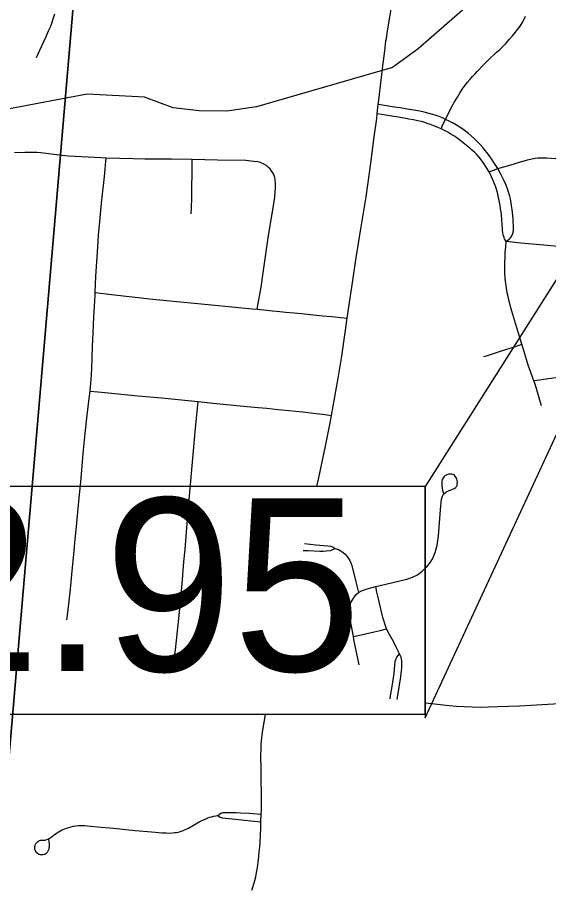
# Model space of a CAD drawing. Extents: x 0 to 34, y 0 to 22.
# Drawn here: x 5.646 to 6.077, y 16.318 to 17.023 of the extents above; entities that cross this region are included whole.
import ezdxf

# ---------------------------------------------------------------- set-up
doc = ezdxf.new("R2010")
doc.units = 0
for name, color, linetype in [('GM_X_City_Street', 7, 'Continuous'), ('GM_X_Corporation', 7, 'Continuous'), ('GM_X_County_Road', 7, 'Continuous'), ('GM_X_Minor_River', 7, 'Continuous'), ('SH_Text', 7, 'Continuous')]:
    doc.layers.add(name, color=color, linetype=linetype)

msp = doc.modelspace()

# ---------------------------------------------------------------- linework, layer by layer
at = {"layer": 'GM_X_City_Street'}
for points in [[(5.662, 16.99047), (5.66455, 16.99637), (5.66975, 17.00765), (5.67173, 17.01218), (5.67342, 17.01604), (5.67424, 17.01828), (5.67546, 17.02176), (5.67669, 17.02592)], [(5.98969, 16.93275), (5.99119, 16.9362), (5.99327, 16.94042), (5.99823, 16.95047), (6.00063, 16.95478), (6.00292, 16.95856), (6.00511, 16.96216), (6.00711, 16.96506), (6.00935, 16.9682), (6.01124, 16.9706), (6.01328, 16.97299), (6.01528, 16.97525), (6.01728, 16.97742), (6.01904, 16.97933), (6.02419, 16.98467), (6.02627, 16.98671), (6.02816, 16.98857), (6.03438, 16.99457), (6.03719, 16.99707), (6.0392, 16.99898), (6.04209, 17.00186), (6.04517, 17.00529), (6.04751, 17.00805), (6.0501, 17.01118), (6.05168, 17.01328), (6.05368, 17.01601), (6.05585, 17.01956), (6.05719, 17.02204), (6.05812, 17.02395)], [(6.04238, 16.84148), (6.04517, 16.84384), (6.04585, 16.84454), (6.04641, 16.84527), (6.04699, 16.84605), (6.04738, 16.84673), (6.04771, 16.84761), (6.04802, 16.84874), (6.04819, 16.84968), (6.04827, 16.85053), (6.0484, 16.85257), (6.0484, 16.85462), (6.04823, 16.85734), (6.04806, 16.8601), (6.04732, 16.86749), (6.04685, 16.87081), (6.04624, 16.87422), (6.04585, 16.87607), (6.0453, 16.87832), (6.04439, 16.88163), (6.04379, 16.88345), (6.04245, 16.88711), (6.04089, 16.89069), (6.03844, 16.89565), (6.03573, 16.90076), (6.03304, 16.9048), (6.03064, 16.90842), (6.02807, 16.91193), (6.02546, 16.91531), (6.02347, 16.91767), (6.02143, 16.92002), (6.01919, 16.92238), (6.01664, 16.92487), (6.01199, 16.92897), (6.00988, 16.9306), (6.00752, 16.93231), (6.00479, 16.9341), (6.0023, 16.93564), (5.99905, 16.93755), (5.99632, 16.93899), (5.99327, 16.94042), (5.99076, 16.94163), (5.98809, 16.94267), (5.985, 16.94375), (5.98194, 16.94472), (5.97898, 16.94554), (5.97602, 16.94625), (5.97248, 16.947), (5.96932, 16.94762), (5.96597, 16.94817), (5.96229, 16.94879), (5.9595, 16.94924), (5.95657, 16.94973), (5.95374, 16.95018), (5.94857, 16.951), (5.94584, 16.95145), (5.93886, 16.95262)], [(6.04238, 16.84148), (6.0412, 16.84378), (6.04046, 16.84554), (6.04008, 16.84704), (6.03986, 16.84808), (6.03952, 16.85128), (6.03915, 16.85556), (6.03854, 16.86307), (6.0383, 16.86556), (6.03794, 16.86794), (6.03752, 16.87072), (6.03675, 16.87484), (6.03603, 16.87832), (6.0353, 16.88135), (6.03409, 16.88546), (6.03256, 16.88955), (6.03054, 16.89406), (6.02856, 16.89799), (6.02612, 16.90182), (6.0243, 16.90472), (6.02245, 16.90739), (6.02029, 16.91015), (6.01863, 16.91198), (6.01677, 16.91381), (6.01449, 16.91586), (6.01307, 16.9171), (6.00909, 16.92041), (6.00595, 16.92291), (6.00245, 16.92547), (6.00015, 16.92702), (5.99769, 16.9285), (5.99506, 16.92999), (5.99246, 16.9314), (5.98969, 16.93275), (5.98696, 16.93397), (5.98379, 16.93531), (5.98106, 16.93636), (5.97855, 16.93722), (5.97647, 16.93788), (5.97384, 16.93862), (5.97087, 16.9393), (5.96747, 16.93997), (5.96339, 16.94068), (5.95968, 16.94134), (5.94484, 16.94387), (5.93798, 16.94504)], [(5.64415, 16.91361), (5.65247, 16.91399), (5.65539, 16.91398), (5.65862, 16.91397), (5.66207, 16.9138), (5.66554, 16.91352), (5.68017, 16.91173), (5.68785, 16.91105), (5.71427, 16.90948), (5.71829, 16.90927), (5.74041, 16.9087), (5.74961, 16.90847), (5.77127, 16.90839), (5.78797, 16.90822), (5.80852, 16.90774), (5.83148, 16.9073), (5.83369, 16.90716), (5.83566, 16.907), (5.83809, 16.90674), (5.83999, 16.90641)], [(5.68657, 16.5351), (5.68729, 16.54114), (5.68959, 16.56016), (5.69061, 16.57186), (5.69238, 16.59101), (5.69299, 16.59779), (5.69395, 16.6082), (5.69678, 16.63677), (5.69779, 16.64662), (5.69985, 16.67003), (5.70139, 16.6861), (5.70301, 16.70092), (5.70457, 16.71442), (5.70527, 16.72044), (5.70617, 16.72988), (5.70671, 16.73852), (5.70737, 16.7565), (5.70778, 16.76767), (5.70836, 16.78066), (5.70908, 16.79359), (5.70935, 16.79787), (5.70938, 16.80016), (5.70998, 16.81326), (5.71159, 16.83735), (5.71228, 16.84664), (5.71324, 16.85778), (5.71455, 16.87261), (5.71703, 16.89417), (5.71829, 16.90927)], [(5.78718, 16.86397), (5.78743, 16.86889), (5.78771, 16.877), (5.78784, 16.88574), (5.78795, 16.89629), (5.78796, 16.90373), (5.78797, 16.90822)], [(6.02856, 16.89799), (6.03573, 16.90076), (6.04553, 16.9035), (6.05329, 16.90567), (6.05978, 16.90773), (6.06319, 16.90853), (6.06586, 16.90894), (6.06813, 16.90918), (6.07064, 16.90935), (6.07275, 16.90943), (6.07526, 16.90926), (6.08264, 16.90878)], [(5.84077, 16.78669), (5.84203, 16.79428), (5.84274, 16.79856), (5.84384, 16.80464), (5.84539, 16.81441), (5.84993, 16.84642), (5.85332, 16.86725), (5.85511, 16.87759), (5.85555, 16.88531), (5.8555, 16.8888), (5.85542, 16.89127), (5.85502, 16.8933), (5.85454, 16.89495), (5.8539, 16.8964), (5.85293, 16.89795), (5.85202, 16.89916), (5.85119, 16.90028), (5.84998, 16.90154), (5.84853, 16.9028), (5.84678, 16.90386), (5.84504, 16.90474), (5.84247, 16.90575), (5.83999, 16.90641)], [(6.071, 16.70844), (6.06584, 16.72602), (6.06481, 16.72889), (6.0644, 16.73004), (6.06218, 16.73623), (6.0603, 16.74143), (6.05883, 16.74614), (6.05723, 16.75148), (6.05509, 16.75849), (6.05231, 16.76745), (6.05107, 16.77159), (6.04856, 16.77985), (6.047, 16.78518), (6.04572, 16.78989), (6.04455, 16.79447), (6.04398, 16.79715), (6.04334, 16.80012), (6.04269, 16.80378), (6.04213, 16.80762), (6.0417, 16.81153), (6.04134, 16.81598), (6.04126, 16.8199), (6.04133, 16.82437), (6.04155, 16.82878), (6.04176, 16.83286), (6.04206, 16.83709), (6.04238, 16.84148)], [(6.08736, 16.83712), (6.07602, 16.83822), (6.05441, 16.84032), (6.04238, 16.84148)], [(5.70938, 16.80016), (5.72269, 16.79856), (5.75616, 16.79496), (5.80377, 16.79036), (5.83654, 16.78712), (5.84077, 16.78669), (5.846, 16.78615), (5.85323, 16.78541), (5.85906, 16.78486), (5.86396, 16.78439), (5.87075, 16.78374), (5.87666, 16.78318), (5.88623, 16.78223), (5.89356, 16.78151), (5.90129, 16.78074), (5.90846, 16.78003), (5.91371, 16.77952)], [(6.02431, 16.74839), (6.0272, 16.74924), (6.0395, 16.75324), (6.04917, 16.75632), (6.05509, 16.75849)], [(6.06481, 16.72889), (6.06973, 16.72963), (6.07269, 16.73008), (6.08309, 16.73147)], [(5.70527, 16.72044), (5.71448, 16.71959), (5.74399, 16.7167), (5.76319, 16.71496), (5.79285, 16.71208), (5.80501, 16.7108), (5.82956, 16.70835), (5.84146, 16.70718), (5.84852, 16.70653), (5.85774, 16.70561), (5.86643, 16.70476), (5.8776, 16.70352), (5.88603, 16.70267), (5.89355, 16.70169), (5.8974, 16.7011), (5.90081, 16.70058)], [(5.77401, 16.50708), (5.77447, 16.51107), (5.77591, 16.52358), (5.77769, 16.54142), (5.77995, 16.56427), (5.78142, 16.5822), (5.78224, 16.5921), (5.78375, 16.60972), (5.78469, 16.62265), (5.78551, 16.63256), (5.78848, 16.66592), (5.79043, 16.68757), (5.79183, 16.70116), (5.79285, 16.71208)], [(5.93682, 16.56211), (5.945, 16.56418), (5.96195, 16.56806), (5.96664, 16.56971), (5.9705, 16.57169), (5.97449, 16.57465), (5.97808, 16.57807), (5.98115, 16.58197), (5.98333, 16.58572), (5.98493, 16.58976), (5.98645, 16.59576), (5.9875, 16.60315), (5.98917, 16.62426), (5.99007, 16.63291), (5.9908, 16.63527), (5.99178, 16.63685), (5.99359, 16.63854), (5.9963, 16.64005), (5.99856, 16.64089), (6.00035, 16.64169), (6.00156, 16.64233), (6.00204, 16.6428), (6.00243, 16.64338), (6.00269, 16.64413), (6.00286, 16.64529), (6.00289, 16.64663), (6.00268, 16.64795), (6.00245, 16.6491), (6.00214, 16.64994), (6.00176, 16.65081), (6.00119, 16.65158), (6.00034, 16.65251), (5.99953, 16.65299), (5.9983, 16.65325), (5.99701, 16.65329), (5.99567, 16.6531), (5.99449, 16.65275), (5.99284, 16.65192), (5.99209, 16.65125), (5.99156, 16.6506), (5.99072, 16.64894), (5.99039, 16.64755), (5.99023, 16.64649), (5.99026, 16.64507), (5.99029, 16.64362), (5.99053, 16.64181), (5.9909, 16.64007), (5.99172, 16.63741)], [(5.87794, 16.59146), (5.88189, 16.59125), (5.89142, 16.59074), (5.89405, 16.59081), (5.8967, 16.59103), (5.89999, 16.59147), (5.90189, 16.59211), (5.90388, 16.59309)], [(5.87918, 16.59692), (5.88357, 16.59649), (5.88814, 16.59605), (5.89787, 16.59519), (5.90045, 16.59476), (5.90237, 16.59411), (5.90388, 16.59309)], [(5.90388, 16.59309), (5.90664, 16.59206), (5.90917, 16.59064), (5.91164, 16.58875), (5.91373, 16.58644), (5.91568, 16.58325), (5.91727, 16.57921), (5.92071, 16.56589), (5.92292, 16.55737)], [(5.91872, 16.52171), (5.91664, 16.53286), (5.9154, 16.53831), (5.91516, 16.54202), (5.91557, 16.54572), (5.91645, 16.5487), (5.91787, 16.55146), (5.92077, 16.55549), (5.92292, 16.55737)], [(5.92292, 16.55737), (5.92525, 16.55871), (5.92994, 16.56037), (5.93682, 16.56211)], [(5.9456, 16.52799), (5.94493, 16.52947), (5.94259, 16.53715), (5.93897, 16.5522), (5.93779, 16.55765), (5.93682, 16.56211)], [(5.91872, 16.52171), (5.92505, 16.52308), (5.93549, 16.52551), (5.94035, 16.52668), (5.9456, 16.52799)], [(5.95598, 16.50769), (5.95365, 16.51264), (5.95118, 16.51757), (5.94785, 16.5234), (5.9456, 16.52799)], [(5.92335, 16.49873), (5.91914, 16.51942), (5.91872, 16.52171)], [(5.94836, 16.47128), (5.94879, 16.4738), (5.95011, 16.48136), (5.95161, 16.49186), (5.95244, 16.5018), (5.95386, 16.50493), (5.95598, 16.50769)], [(5.9541, 16.4706), (5.95439, 16.47242), (5.95703, 16.48895), (5.95778, 16.49635), (5.95781, 16.50191), (5.95739, 16.50492), (5.95598, 16.50769)], [(5.80891, 16.3768), (5.8102, 16.37786), (5.81131, 16.3786), (5.81201, 16.37889), (5.81262, 16.37906), (5.81349, 16.37914), (5.81458, 16.37918), (5.82091, 16.37918), (5.82389, 16.37914), (5.82716, 16.37901), (5.83422, 16.3786), (5.84403, 16.37781)], [(5.67152, 16.35748), (5.67182, 16.35567), (5.67207, 16.35395), (5.67214, 16.35238), (5.6721, 16.35131), (5.67202, 16.35057), (5.67185, 16.34967), (5.67165, 16.34889), (5.6712, 16.34782), (5.67045, 16.34679), (5.66971, 16.34601), (5.66865, 16.34535), (5.66737, 16.34498), (5.66672, 16.3449), (5.66594, 16.3449), (5.66515, 16.34498), (5.66446, 16.34515), (5.66384, 16.34535), (5.66327, 16.34564), (5.66265, 16.34605), (5.66171, 16.34696), (5.66138, 16.34749), (5.66105, 16.34819), (5.66067, 16.34934), (5.66055, 16.34996), (5.66051, 16.3507), (5.66055, 16.35164), (5.66072, 16.35246), (5.66108, 16.35349), (5.66148, 16.3542), (5.66191, 16.35477), (5.66244, 16.35534), (5.66314, 16.35587), (5.6638, 16.35625), (5.66446, 16.35649), (5.6652, 16.3567), (5.66594, 16.35678), (5.66783, 16.35678), (5.66902, 16.35691), (5.67037, 16.35727), (5.6712, 16.35764), (5.67223, 16.35818), (5.67296, 16.35863), (5.67362, 16.35912), (5.67535, 16.36048), (5.67633, 16.36126), (5.67728, 16.362), (5.67856, 16.36286), (5.68037, 16.36397), (5.68164, 16.36467), (5.68312, 16.36533), (5.68476, 16.36603), (5.68624, 16.36661), (5.68809, 16.36718), (5.69002, 16.36771), (5.69195, 16.36812), (5.69384, 16.36841), (5.69606, 16.36857), (5.69812, 16.36866), (5.70091, 16.36862), (5.70328, 16.36849), (5.71434, 16.36747), (5.7242, 16.36648), (5.74179, 16.36475), (5.75498, 16.36348), (5.76363, 16.36282), (5.76705, 16.36266), (5.77013, 16.36262), (5.77198, 16.3627), (5.77387, 16.3629), (5.7753, 16.36311), (5.77658, 16.36336), (5.77785, 16.36368), (5.77904, 16.36406), (5.78024, 16.36447), (5.78172, 16.36508), (5.78328, 16.36578), (5.78505, 16.36664), (5.79434, 16.37191), (5.79577, 16.37264), (5.79717, 16.3733), (5.79904, 16.37417), (5.80063, 16.37483), (5.80209, 16.37532), (5.80371, 16.37581), (5.80537, 16.37622), (5.80712, 16.37655), (5.80891, 16.3768)], [(5.80891, 16.3768), (5.81004, 16.37601), (5.81086, 16.37552), (5.81152, 16.37524), (5.81229, 16.37503), (5.82053, 16.37417), (5.83057, 16.37305), (5.83566, 16.37248), (5.84378, 16.37156)]]:
    msp.add_lwpolyline(points, dxfattribs=at)
at = {"layer": 'GM_X_Corporation'}
for points in [[(5.70874, 17.23111), (5.62189, 16.22039), (4.73502, 16.3081), (4.61629, 16.31887), (4.7096, 17.33101)], [(6.71605, 17.12273), (6.63404, 16.12897), (5.72435, 16.21065), (5.62189, 16.22039), (5.70874, 17.23111)]]:
    msp.add_lwpolyline(points, close=True, dxfattribs=at)
at = {"layer": 'GM_X_County_Road'}
for points in [[(5.94537, 17.00603), (5.94624, 17.01201), (5.94809, 17.02328), (5.94968, 17.03283), (5.95064, 17.03762), (5.95196, 17.04427), (5.95336, 17.05118), (5.95413, 17.05504), (5.95512, 17.05882), (5.95632, 17.06343), (5.95767, 17.06827), (5.96044, 17.07732)], [(5.93798, 16.94504), (5.93886, 16.95262), (5.93926, 16.95604), (5.94123, 16.97224), (5.94256, 16.98372), (5.94404, 16.99604), (5.94508, 17.00403), (5.94537, 17.00603)], [(5.91371, 16.77952), (5.91481, 16.78682), (5.91834, 16.81005), (5.92077, 16.82679), (5.92261, 16.83844), (5.92483, 16.85193), (5.92891, 16.87772), (5.93309, 16.90697), (5.93426, 16.9159), (5.93563, 16.92637), (5.93753, 16.94125), (5.93798, 16.94504)], [(5.90081, 16.70058), (5.90634, 16.73087), (5.90917, 16.7487), (5.91192, 16.76777), (5.91371, 16.77952)], [(5.88918, 16.64306), (5.89068, 16.65017), (5.89609, 16.67584), (5.89972, 16.69464), (5.90081, 16.70058)], [(5.97689, 16.46794), (5.97955, 16.46763), (5.99615, 16.46591), (6.00215, 16.46542), (6.00837, 16.46503), (6.0149, 16.46476), (6.02155, 16.4646), (6.02797, 16.46468), (6.03562, 16.46495), (6.04433, 16.46525), (6.05337, 16.46566), (6.08992, 16.46786)], [(5.84403, 16.37781), (5.84415, 16.38071), (5.84423, 16.3946), (5.84407, 16.40553), (5.84382, 16.414), (5.84366, 16.42518), (5.84382, 16.4311), (5.84407, 16.43422), (5.84432, 16.43718), (5.84514, 16.44433), (5.84629, 16.45206), (5.84751, 16.45897)], [(5.83648, 16.31632), (5.8373, 16.31869), (5.83812, 16.32141), (5.83885, 16.32412), (5.8396, 16.32717), (5.84026, 16.33054), (5.84092, 16.33482), (5.84152, 16.33903), (5.84207, 16.34369), (5.84242, 16.34734), (5.84273, 16.35109), (5.843, 16.35515), (5.84358, 16.36657), (5.84378, 16.37156), (5.84403, 16.37781)]]:
    msp.add_lwpolyline(points, dxfattribs=at)
at = {"layer": 'GM_X_Minor_River'}
msp.add_lwpolyline([(6.02393, 17.04384), (5.97108, 16.99753), (5.95031, 16.98241), (5.84007, 16.95066), (5.8161, 16.94701), (5.79373, 16.9475), (5.77253, 16.94987), (5.74955, 16.95835), (5.70294, 16.9609), (5.62413, 16.94592)], dxfattribs=at)
at = {"layer": 'SH_Text'}
for points in [[(5.97689, 16.45578), (6.30028, 17.15367), (5.97689, 16.64306)], [(5.97689, 16.64306), (4.80455, 16.64306), (4.80455, 16.45897), (5.97689, 16.45897)]]:
    msp.add_lwpolyline(points, close=True, dxfattribs=at)

# ---------------------------------------------------------------- texts
msp.add_text('GRE-35-2.95', height=0.14, dxfattribs=at).set_placement((4.82213, 16.49373))

doc.saveas('drawing.dxf')
